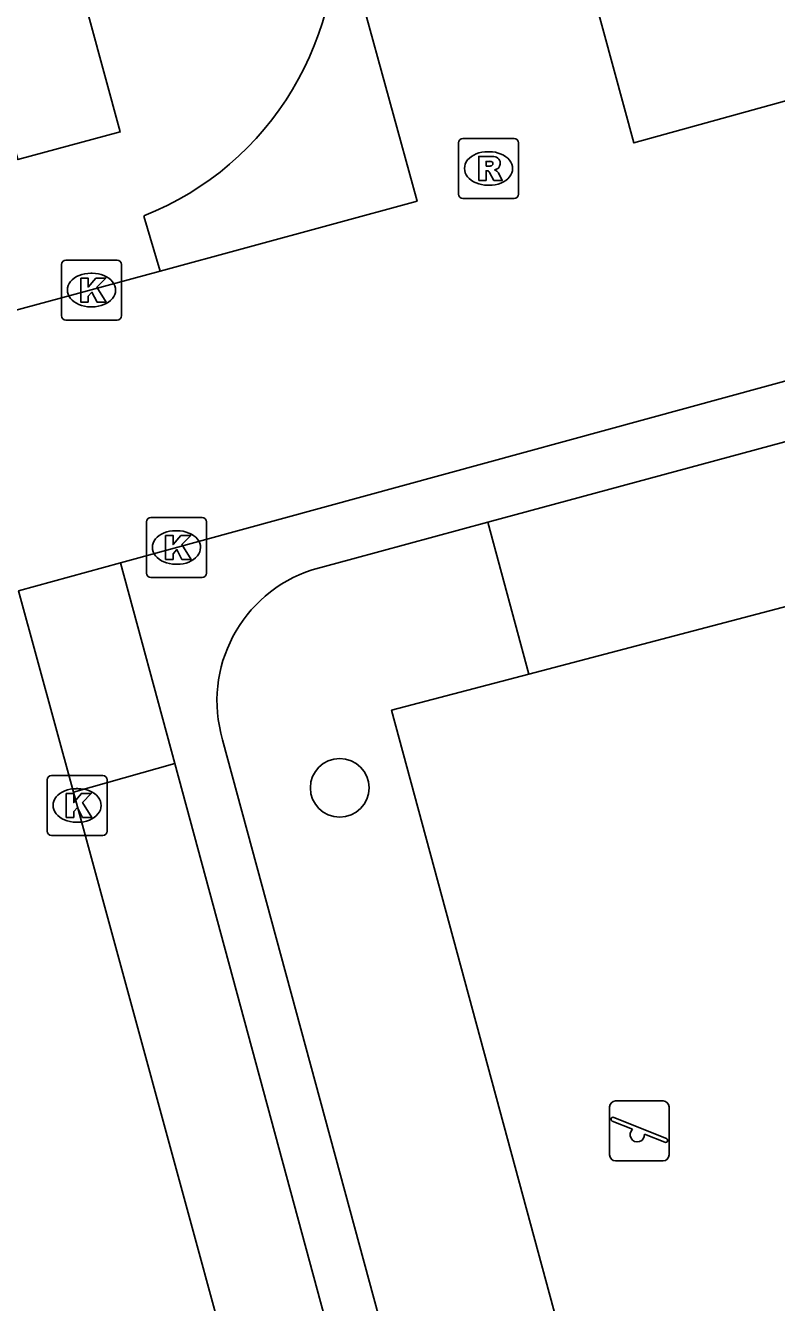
# Model space of a CAD drawing. Extents: x 159265 to 160143, y 383413 to 384319.
# Drawn here: x 159811.32 to 159823.82, y 383842.19 to 383863.46 of the extents above; entities that cross this region are included whole.
import ezdxf

# ---------------------------------------------------------------- set-up
doc = ezdxf.new("R2010")
doc.units = 0
for name, color, linetype in [('IMGEO_Boom', 7, 'Continuous'), ('IMGEO_Groenvoorziening', 7, 'Continuous'), ('IMGEO_Kolk', 7, 'Continuous'), ('IMGEO_Parkeervlak_open', 7, 'Continuous'), ('IMGEO_Rijbaan_lokaal_open', 7, 'Continuous'), ('IMGEO_Rioolput', 7, 'Continuous'), ('IMGEO_Speelvoorziening', 7, 'Continuous'), ('IMGEO_Voetpad_open', 7, 'Continuous')]:
    doc.layers.add(name, color=color, linetype=linetype)

msp = doc.modelspace()

# ---------------------------------------------------------------- linework, layer by layer
at = {"layer": 'IMGEO_Boom'}
msp.add_circle((159816.548, 383850.766), 0.489, dxfattribs=at)
at = {"layer": 'IMGEO_Groenvoorziening'}
for points in [[(159819.695, 383852.659), (159835.1, 383856.714)], [(159819.014, 383855.189), (159819.695, 383852.659)], [(159832.16, 383833.878), (159823.007, 383831.376), (159817.412, 383852.058), (159819.695, 383852.659)]]:
    msp.add_lwpolyline(points, dxfattribs=at)
at = {"layer": 'IMGEO_Kolk'}
for p, q in [((159811.988, 383859.557), (159812.84, 383859.557)), ((159811.913, 383858.631), (159811.913, 383859.483)), ((159812.914, 383859.483), (159812.914, 383858.631)), ((159812.401, 383859.337), (159812.426, 383859.337)), ((159812.424, 383858.777), (159812.399, 383858.777)), ((159812.84, 383858.557), (159811.988, 383858.557)), ((159813.328, 383854.343), (159813.328, 383855.195)), ((159813.403, 383855.269), (159814.255, 383855.269)), ((159814.329, 383855.195), (159814.329, 383854.343)), ((159813.816, 383855.049), (159813.841, 383855.049)), ((159813.839, 383854.489), (159813.814, 383854.489)), ((159814.255, 383854.269), (159813.403, 383854.269)), ((159811.673, 383850.046), (159811.673, 383850.898)), ((159811.748, 383850.972), (159812.6, 383850.972)), ((159812.674, 383850.898), (159812.674, 383850.046)), ((159812.161, 383850.752), (159812.186, 383850.752)), ((159812.184, 383850.192), (159812.159, 383850.192)), ((159812.6, 383849.972), (159811.748, 383849.972))]:
    msp.add_line(p, q, dxfattribs=at)
for points in [[(159811.988, 383859.557), (159812.84, 383859.557)], [(159811.913, 383858.631), (159811.913, 383859.483)], [(159812.914, 383859.483), (159812.914, 383858.631)], [(159812.234, 383859.257), (159812.357, 383859.257), (159812.357, 383859.106), (159812.487, 383859.257), (159812.651, 383859.257), (159812.505, 383859.106), (159812.658, 383858.857), (159812.506, 383858.857), (159812.421, 383859.021), (159812.357, 383858.954), (159812.357, 383858.857), (159812.234, 383858.857), (159812.234, 383859.257)], [(159812.84, 383858.557), (159811.988, 383858.557)], [(159813.328, 383854.343), (159813.328, 383855.195)], [(159813.403, 383855.269), (159814.255, 383855.269)], [(159814.329, 383855.195), (159814.329, 383854.343)], [(159813.649, 383854.969), (159813.772, 383854.969), (159813.772, 383854.818), (159813.902, 383854.969), (159814.066, 383854.969), (159813.92, 383854.818), (159814.073, 383854.569), (159813.921, 383854.569), (159813.836, 383854.733), (159813.772, 383854.666), (159813.772, 383854.569), (159813.649, 383854.569), (159813.649, 383854.969)], [(159814.255, 383854.269), (159813.403, 383854.269)], [(159811.673, 383850.046), (159811.673, 383850.898)], [(159811.748, 383850.972), (159812.6, 383850.972)], [(159812.674, 383850.898), (159812.674, 383850.046)], [(159811.994, 383850.672), (159812.117, 383850.672), (159812.117, 383850.521), (159812.247, 383850.672), (159812.411, 383850.672), (159812.265, 383850.521), (159812.418, 383850.272), (159812.266, 383850.272), (159812.181, 383850.436), (159812.117, 383850.369), (159812.117, 383850.272), (159811.994, 383850.272), (159811.994, 383850.672)], [(159812.6, 383849.972), (159811.748, 383849.972)]]:
    msp.add_lwpolyline(points, dxfattribs=at)
for centre, start, end in [((159811.99, 383859.481), 91.552, 178.448), ((159811.99, 383859.481), 91.552, 178.448), ((159812.838, 383859.481), 1.552, 88.448), ((159812.838, 383859.481), 1.552, 88.448), ((159811.99, 383858.633), 181.552, 268.448), ((159811.99, 383858.633), 181.552, 268.448), ((159812.838, 383858.633), 271.552, 358.448), ((159812.838, 383858.633), 271.552, 358.448), ((159813.405, 383855.193), 91.552, 178.448), ((159813.405, 383855.193), 91.552, 178.448), ((159814.253, 383855.193), 1.552, 88.448), ((159814.253, 383855.193), 1.552, 88.448), ((159813.405, 383854.345), 181.552, 268.448), ((159813.405, 383854.345), 181.552, 268.448), ((159814.253, 383854.345), 271.552, 358.448), ((159814.253, 383854.345), 271.552, 358.448), ((159811.75, 383850.896), 91.552, 178.448), ((159811.75, 383850.896), 91.552, 178.448), ((159812.598, 383850.896), 1.552, 88.448), ((159812.598, 383850.896), 1.552, 88.448), ((159811.75, 383850.048), 181.552, 268.448), ((159811.75, 383850.048), 181.552, 268.448), ((159812.598, 383850.048), 271.552, 358.448), ((159812.598, 383850.048), 271.552, 358.448)]:
    msp.add_arc(centre, 0.0765, start, end, dxfattribs=at)
for centre, major_axis, ratio, start_param, end_param in [((159812.4, 383859.057), (-0.387, 0.002), 0.722429, 4.712389, 7.853982), ((159812.425, 383859.057), (-0.39, 0.002), 0.717154, 1.570796, 4.712389), ((159813.815, 383854.769), (-0.387, 0.002), 0.722429, 4.712389, 7.853982), ((159813.84, 383854.769), (-0.39, 0.002), 0.717154, 1.570796, 4.712389), ((159812.16, 383850.472), (-0.387, 0.002), 0.722429, 4.712389, 7.853982), ((159812.185, 383850.472), (-0.39, 0.002), 0.717154, 1.570796, 4.712389)]:
    msp.add_ellipse(centre, major_axis=major_axis, ratio=ratio, start_param=start_param, end_param=end_param, dxfattribs=at)
at = {"layer": 'IMGEO_Parkeervlak_open'}
msp.add_lwpolyline([(159813.801, 383851.172), (159812.114, 383850.695)], dxfattribs=at)
at = {"layer": 'IMGEO_Rijbaan_lokaal_open'}
for points in [[(159820.087, 383866.52), (159821.446, 383861.508), (159825.844, 383862.726)], [(159813.56, 383859.369), (159817.836, 383860.538), (159816.455, 383865.576)], [(159805.711, 383857.248), (159813.56, 383859.369)], [(159827.025, 383858.376), (159812.897, 383854.513)], [(159812.114, 383850.695), (159811.2, 383854.049), (159812.897, 383854.513)], [(159812.114, 383850.695), (159815.601, 383837.899)]]:
    msp.add_lwpolyline(points, dxfattribs=at)
at = {"layer": 'IMGEO_Rioolput'}
for p, q in [((159818.526, 383860.656), (159818.526, 383861.508)), ((159818.601, 383861.582), (159819.453, 383861.582)), ((159819.527, 383861.508), (159819.527, 383860.656)), ((159819.014, 383861.362), (159819.039, 383861.362)), ((159819.037, 383860.802), (159819.012, 383860.802)), ((159819.453, 383860.582), (159818.601, 383860.582))]:
    msp.add_line(p, q, dxfattribs=at)
for points in [[(159818.526, 383860.656), (159818.526, 383861.508)], [(159818.601, 383861.582), (159819.453, 383861.582)], [(159819.527, 383861.508), (159819.527, 383860.656)], [(159819.115, 383861.28), (159818.863, 383861.282), (159818.863, 383860.882)], [(159818.863, 383860.882), (159818.987, 383860.882), (159818.987, 383861.044), (159818.998, 383861.044)], [(159819.041, 383861.201), (159818.987, 383861.201), (159818.987, 383861.12)], [(159818.987, 383861.12), (159819.039, 383861.12)], [(159819.045, 383861.015), (159819.116, 383860.882), (159819.256, 383860.882), (159819.191, 383861.008)], [(159819.453, 383860.582), (159818.601, 383860.582)]]:
    msp.add_lwpolyline(points, dxfattribs=at)
for centre, radius, start, end in [((159818.603, 383861.506), 0.0765, 91.552, 178.448), ((159818.603, 383861.506), 0.0765, 91.552, 178.448), ((159819.451, 383861.506), 0.0765, 1.552, 88.448), ((159819.451, 383861.506), 0.0765, 1.552, 88.448), ((159819.114, 383861.17), 0.109, 350.3612, 89.416), ((159818.997, 383860.991), 0.0533, 26.0293, 88.6989), ((159819.023, 383861.309), 0.19, 274.7715, 282.9687), ((159819.047, 383861.105), 0.0964, 77.0061, 93.1865), ((159819.061, 383861.162), 0.0378, 276.6634, 79.6772), ((159819.112, 383861.17), 0.112, 277.5842, 350.9817), ((159819.096, 383860.955), 0.108, 29.5134, 73.7905), ((159818.603, 383860.658), 0.0765, 181.552, 268.448), ((159818.603, 383860.658), 0.0765, 181.552, 268.448), ((159819.451, 383860.658), 0.0765, 271.552, 358.448), ((159819.451, 383860.658), 0.0765, 271.552, 358.448)]:
    msp.add_arc(centre, radius, start, end, dxfattribs=at)
for centre, major_axis, ratio, start_param, end_param in [((159819.013, 383861.082), (-0.387, 0.002), 0.722429, 4.712389, 7.853982), ((159819.038, 383861.082), (-0.39, 0.002), 0.717154, 1.570796, 4.712389)]:
    msp.add_ellipse(centre, major_axis=major_axis, ratio=ratio, start_param=start_param, end_param=end_param, dxfattribs=at)
at = {"layer": 'IMGEO_Speelvoorziening'}
for p, q in [((159821.143, 383845.55), (159821.933, 383845.55)), ((159821.933, 383845.55), (159821.143, 383845.55)), ((159821.043, 383844.65), (159821.043, 383845.45)), ((159821.043, 383845.45), (159821.043, 383844.65)), ((159822.033, 383845.45), (159822.033, 383844.65)), ((159822.033, 383844.65), (159822.033, 383845.45)), ((159821.426, 383845.078), (159821.087, 383845.215)), ((159821.112, 383845.275), (159821.988, 383844.922)), ((159821.964, 383844.862), (159821.624, 383844.999)), ((159821.933, 383844.55), (159821.143, 383844.55)), ((159821.143, 383844.55), (159821.933, 383844.55))]:
    msp.add_line(p, q, dxfattribs=at)
for centre, radius, start, end in [((159821.143, 383845.45), 0.1, 90, 180), ((159821.143, 383845.45), 0.1, 90, 180), ((159821.933, 383845.45), 0.1, 0, 90), ((159821.933, 383845.45), 0.1, 360, 90), ((159821.1, 383845.245), 0.0327, 68.078, 248.078), ((159821.505, 383844.988), 0.12, 130.9928, 5.1632), ((159821.976, 383844.892), 0.0327, 248.078, 68.078), ((159821.143, 383844.65), 0.1, 180, 270), ((159821.143, 383844.65), 0.1, 180, 270), ((159821.933, 383844.65), 0.1, 270, 0), ((159821.933, 383844.65), 0.1, 270, 0)]:
    msp.add_arc(centre, radius, start, end, dxfattribs=at)
at = {"layer": 'IMGEO_Voetpad_open'}
for points in [[(159811.616, 383866.39), (159812.893, 383861.69), (159811.189, 383861.229), (159809.887, 383865.939), (159811.616, 383866.39)], [(159813.56, 383859.369), (159813.286, 383860.29)], [(159828.31, 383857.705), (159827.288, 383857.429), (159819.014, 383855.189)], [(159816.089, 383854.397), (159816.767, 383854.581), (159819.014, 383855.189)], [(159812.897, 383854.513), (159813.801, 383851.172)], [(159820.298, 383830.529), (159814.597, 383851.567)], [(159813.801, 383851.172), (159817.266, 383838.369)]]:
    msp.add_lwpolyline(points, dxfattribs=at)
for centre, radius, start, end in [((159811.403, 383865.012), 5.083, 291.74, 6.374), ((159816.8, 383852.214), 2.296, 108.0302, 196.3726)]:
    msp.add_arc(centre, radius, start, end, dxfattribs=at)

doc.saveas('drawing.dxf')
